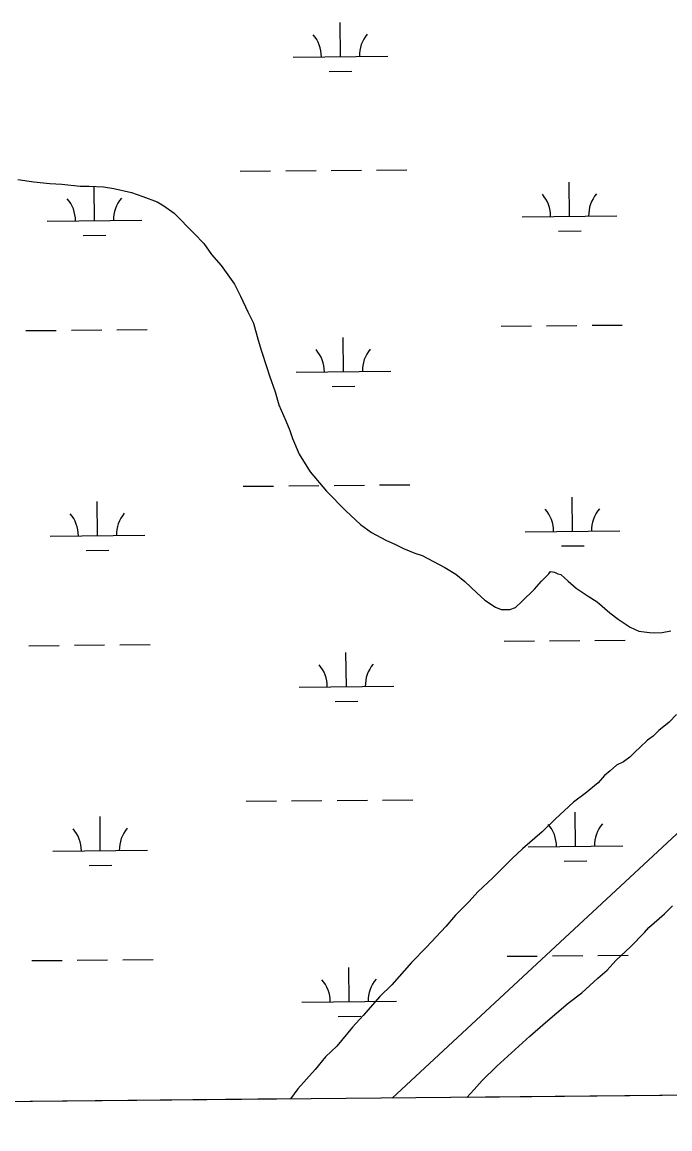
# Model space of a CAD drawing. Extents: x 3598634 to 3636690, y 517270 to 542944.
# Drawn here: x 3613721 to 3614405, y 522749 to 523918 of the extents above; entities that cross this region are included whole.
import ezdxf

# ---------------------------------------------------------------- set-up
doc = ezdxf.new("R2010")
doc.units = 0
for name, color, linetype in [('V-GRID-FRAM', 7, 'Continuous'), ('V-SITE-VEGE', 7, 'Continuous'), ('V-UTIL-LINE', 7, 'Continuous'), ('V-WETL-SWMP', 7, 'Continuous')]:
    doc.layers.add(name, color=color, linetype=linetype)

msp = doc.modelspace()

# ---------------------------------------------------------------- linework, layer by layer
at = {"layer": 'V-GRID-FRAM'}
msp.add_lwpolyline([(3602690.3, 540859.2), (3634347.4, 541153.9), (3634524.6, 522971.8), (3602851.6, 522676.9), (3602690.3, 540859.2)], dxfattribs=at)
at = {"layer": 'V-SITE-VEGE'}
for p, q in [((3613716.8, 523751.7), (3613733.7, 523749.2)), ((3613733.7, 523749.2), (3613750.5, 523747.4)), ((3613750.5, 523747.4), (3613763.2, 523746.7)), ((3613763.2, 523746.7), (3613782.5, 523744.8)), ((3613782.5, 523744.8), (3613792.1, 523744.8)), ((3613792.1, 523744.8), (3613807.2, 523744.1)), ((3613807.2, 523744.1), (3613818, 523742.3)), ((3613818, 523742.3), (3613836.7, 523738)), ((3613836.7, 523738), (3613848.7, 523733.7)), ((3613848.7, 523733.7), (3613863.8, 523728.2)), ((3613863.8, 523728.2), (3613871, 523724)), ((3613871, 523724), (3613881.8, 523716.1)), ((3613881.8, 523716.1), (3613902.8, 523694.9)), ((3613902.8, 523694.9), (3613913, 523684.1)), ((3613913, 523684.1), (3613921.4, 523672.6)), ((3613921.4, 523672.6), (3613931.6, 523661.1)), ((3613931.6, 523661.1), (3613945.4, 523641.1)), ((3613945.4, 523641.1), (3613952, 523628.5)), ((3613952, 523628.5), (3613959.8, 523612.2)), ((3613959.8, 523612.2), (3613965.7, 523600.1)), ((3613965.7, 523600.1), (3613970.5, 523582)), ((3613970.5, 523582), (3613974.1, 523570.5)), ((3613974.1, 523570.5), (3613979.4, 523554.2)), ((3613979.4, 523554.2), (3613982.4, 523544.6)), ((3613982.4, 523544.6), (3613988.4, 523527.7)), ((3613988.4, 523527.7), (3613992.5, 523513.8)), ((3613992.5, 523513.8), (3613999.7, 523496.9)), ((3613999.7, 523496.9), (3614003.9, 523486.6)), ((3614003.9, 523486.6), (3614006.8, 523478.2)), ((3614006.8, 523478.2), (3614014, 523461.9)), ((3614014, 523461.9), (3614025.4, 523443.1)), ((3614025.4, 523443.1), (3614042.8, 523422.6)), ((3614042.8, 523422.6), (3614063.2, 523402)), ((3614063.2, 523402), (3614078.8, 523387.5)), ((3614078.8, 523387.5), (3614090.2, 523379)), ((3614090.2, 523379), (3614105.3, 523371.1)), ((3614105.3, 523371.1), (3614115.5, 523366.2)), ((3614115.5, 523366.2), (3614123.9, 523362)), ((3614123.9, 523362), (3614136, 523357.1)), ((3614136, 523357.1), (3614143.8, 523354.7)), ((3614143.8, 523354.7), (3614149.8, 523351.6)), ((3614149.8, 523351.6), (3614167.8, 523341.9)), ((3614167.8, 523341.9), (3614179.3, 523335.2)), ((3614179.3, 523335.2), (3614188.9, 523327.4)), ((3614269.7, 523327.7), (3614277.5, 523335.5)), ((3614277.5, 523335.5), (3614279.3, 523337.9)), ((3614279.3, 523337.9), (3614283.6, 523337.2)), ((3614283.6, 523337.2), (3614287.2, 523335.4)), ((3614287.2, 523335.4), (3614290.2, 523334.8)), ((3614290.2, 523334.8), (3614298, 523327.5)), ((3614188.9, 523327.4), (3614201.5, 523315.3)), ((3614249.1, 523306), (3614262.4, 523319.2)), ((3614262.4, 523319.2), (3614269.7, 523327.7)), ((3614298, 523327.5), (3614306.4, 523320.3)), ((3614306.4, 523320.3), (3614319, 523311.8)), ((3614201.5, 523315.3), (3614209.9, 523307.4)), ((3614209.9, 523307.4), (3614221.3, 523300.1)), ((3614242.4, 523300), (3614249.1, 523306)), ((3614319, 523311.8), (3614328.6, 523305.7)), ((3614328.6, 523305.7), (3614341.9, 523294.2)), ((3614221.3, 523300.1), (3614227.3, 523297.7)), ((3614227.3, 523297.7), (3614236.4, 523297.6)), ((3614236.4, 523297.6), (3614242.4, 523300)), ((3614341.9, 523294.2), (3614350.9, 523287.6)), ((3614350.9, 523287.6), (3614363.5, 523279.1)), ((3614363.5, 523279.1), (3614372.5, 523274.8)), ((3614372.5, 523274.8), (3614384, 523273.6)), ((3614384, 523273.6), (3614388.8, 523272.9)), ((3614388.8, 523272.9), (3614397.2, 523273.5)), ((3614397.2, 523273.5), (3614406.3, 523275.3)), ((3614404.7, 523178.9), (3614393.8, 523169.9)), ((3614412.6, 523186.7), (3614404.7, 523178.9)), ((3614393.8, 523169.9), (3614387.8, 523163.9)), ((3614381.7, 523159.7), (3614373.8, 523151.9)), ((3614387.8, 523163.9), (3614381.7, 523159.7)), ((3614369, 523147.7), (3614363, 523141.6)), ((3614373.8, 523151.9), (3614369, 523147.7)), ((3614349.1, 523133.3), (3614342.4, 523127.3)), ((3614356.3, 523136.9), (3614349.1, 523133.3)), ((3614363, 523141.6), (3614356.3, 523136.9)), ((3614336.4, 523122.5), (3614329.7, 523114.7)), ((3614342.4, 523127.3), (3614336.4, 523122.5)), ((3614329.7, 523114.7), (3614315.8, 523103.3)), ((3614315.8, 523103.3), (3614303.7, 523094.3)), ((3614303.7, 523094.3), (3614284.3, 523076.3)), ((3614284.3, 523076.3), (3614270.4, 523063.1)), ((3614270.4, 523063.1), (3614249.9, 523045)), ((3614249.9, 523045), (3614239, 523034.8)), ((3614239, 523034.8), (3614218.4, 523014.4)), ((3614218.4, 523014.4), (3614202.7, 522999.4)), ((3614202.7, 522999.4), (3614193.6, 522989.2)), ((3614193.6, 522989.2), (3614179.1, 522974.8)), ((3614399.7, 522976.4), (3614408.2, 522984.8)), ((3614179.1, 522974.8), (3614168.8, 522962.8)), ((3614383.3, 522962), (3614399.7, 522976.4)), ((3614168.8, 522962.8), (3614148.2, 522941.2)), ((3614364, 522941.5), (3614378.5, 522956.5)), ((3614378.5, 522956.5), (3614383.3, 522962)), ((3614148.2, 522941.2), (3614132.5, 522925)), ((3614348.3, 522927.1), (3614364, 522941.5)), ((3614132.5, 522925), (3614111.9, 522901.5)), ((3614339.2, 522916.9), (3614348.3, 522927.1)), ((3614312.6, 522892.9), (3614329.5, 522908.5)), ((3614329.5, 522908.5), (3614339.2, 522916.9)), ((3614111.9, 522901.5), (3614099.2, 522888.9)), ((3614099.2, 522888.9), (3614081.6, 522869.1)), ((3614298.1, 522882.1), (3614312.6, 522892.9)), ((3614273.9, 522861.7), (3614298.1, 522882.1)), ((3614081.6, 522869.1), (3614070.1, 522856.5)), ((3614257.5, 522847.3), (3614273.9, 522861.7)), ((3614070.1, 522856.5), (3614053.8, 522836.7)), ((3614222.5, 522815.5), (3614257.5, 522847.3)), ((3614053.8, 522836.7), (3614041.7, 522825.3)), ((3614041.7, 522825.3), (3614030.8, 522812)), ((3614207.3, 522800.5), (3614222.5, 522815.5)), ((3614030.8, 522812), (3614012.6, 522791.6)), ((3614012.6, 522791.6), (3614004.8, 522780.8)), ((3614198.8, 522790.9), (3614207.3, 522800.5)), ((3614004.8, 522780.8), (3613527.6, 522776.3)), ((3614190.9, 522782.5), (3614198.8, 522790.9)), ((3614888.3, 522789), (3614190.9, 522782.5))]:
    msp.add_line(p, q, dxfattribs=at)
at = {"layer": 'V-UTIL-LINE'}
msp.add_lwpolyline([(3614112.1, 522781.8), (3616525.5, 525022.3), (3616499.2, 525513.8), (3616279.6, 530563.6), (3616549.2, 530561.7)], dxfattribs=at)
at = {"layer": 'V-WETL-SWMP'}
for p, q in [((3614057.5, 523881.6), (3614057.1, 523917.5)), ((3614007.5, 523881.1), (3614107.5, 523882)), ((3614045.6, 523866), (3614069.6, 523866.2)), ((3614047.7, 523761.4), (3614079.7, 523761.7)), ((3614095.7, 523761.8), (3614127.7, 523762.1)), ((3613951.7, 523760.5), (3613983.7, 523760.8)), ((3613999.7, 523760.9), (3614031.7, 523761.2)), ((3613797.6, 523708.3), (3613797.3, 523744.3)), ((3614299.5, 523713), (3614299.2, 523749)), ((3613747.6, 523707.8), (3613847.6, 523708.8)), ((3614249.5, 523712.5), (3614349.5, 523713.4)), ((3613785.8, 523692.8), (3613809.8, 523693)), ((3614287.7, 523697.4), (3614311.7, 523697.7)), ((3614323.2, 523597.8), (3614355.2, 523598.1)), ((3613725.3, 523592.2), (3613757.3, 523592.5)), ((3613773.3, 523592.6), (3613805.3, 523592.9)), ((3613821.3, 523593.1), (3613853.3, 523593.4)), ((3614227.2, 523596.9), (3614259.2, 523597.2)), ((3614275.2, 523597.3), (3614307.2, 523597.6)), ((3614060.6, 523548.9), (3614060.2, 523584.9)), ((3614010.6, 523548.4), (3614110.6, 523549.4)), ((3614048.7, 523533.3), (3614072.7, 523533.6)), ((3613954.8, 523427.8), (3613986.8, 523428.1)), ((3614002.8, 523428.3), (3614034.8, 523428.6)), ((3614050.8, 523428.7), (3614082.8, 523429)), ((3614098.8, 523429.2), (3614130.8, 523429.5)), ((3613800.7, 523375.7), (3613800.4, 523411.6)), ((3614302.6, 523380.3), (3614302.3, 523416.3)), ((3613750.7, 523375.2), (3613850.7, 523376.1)), ((3614252.6, 523379.9), (3614352.6, 523380.8)), ((3614290.8, 523364.8), (3614314.8, 523365)), ((3613788.9, 523360.1), (3613812.9, 523360.3)), ((3613728.4, 523259.5), (3613760.4, 523259.8)), ((3613776.4, 523260), (3613808.4, 523260.3)), ((3613824.4, 523260.4), (3613856.4, 523260.7)), ((3614230.3, 523264.2), (3614262.3, 523264.5)), ((3614278.3, 523264.7), (3614310.3, 523265)), ((3614326.3, 523265.1), (3614358.3, 523265.4)), ((3614063.7, 523216.2), (3614063.3, 523252.2)), ((3614013.7, 523215.8), (3614113.7, 523216.7)), ((3614051.8, 523200.7), (3614075.8, 523200.9)), ((3613957.9, 523095.2), (3613989.9, 523095.5)), ((3614005.9, 523095.6), (3614037.9, 523095.9)), ((3614053.9, 523096.1), (3614085.9, 523096.4)), ((3614101.9, 523096.5), (3614133.9, 523096.8)), ((3614305.7, 523047.7), (3614305.4, 523083.7)), ((3613803.8, 523043), (3613803.5, 523079)), ((3613753.8, 523042.5), (3613853.8, 523043.5)), ((3614255.7, 523047.2), (3614355.7, 523048.1)), ((3613792, 523027.4), (3613816, 523027.7)), ((3614293.9, 523032.1), (3614317.9, 523032.3)), ((3614233.4, 522931.6), (3614265.4, 522931.8)), ((3614281.4, 522932), (3614313.4, 522932.3)), ((3614329.4, 522932.4), (3614361.4, 522932.7)), ((3613731.5, 522926.9), (3613763.5, 522927.2)), ((3613779.5, 522927.3), (3613811.5, 522927.6)), ((3613827.5, 522927.8), (3613859.5, 522928.1)), ((3614066.8, 522883.6), (3614066.4, 522919.6)), ((3614016.8, 522883.1), (3614116.8, 522884)), ((3614054.9, 522868), (3614078.9, 522868.3)), ((3617037.9, 522809), (3613548.4, 522776.5))]:
    msp.add_line(p, q, dxfattribs=at)
for centre, start, end in [((3614002.2, 523881.5), 359.7615, 41.3052), ((3614112.7, 523882.5), 139.7615, 181.3052), ((3613742.4, 523708.3), 359.7615, 41.3052), ((3613852.9, 523709.3), 139.7615, 181.3052), ((3614244.3, 523712.9), 359.7615, 41.3052), ((3614354.8, 523714), 139.7615, 181.3052), ((3614005.3, 523548.9), 359.7615, 41.3052), ((3614115.8, 523549.9), 139.7615, 181.3052), ((3613856, 523376.6), 139.7615, 181.3052), ((3614247.4, 523380.3), 359.7615, 41.3052), ((3614357.9, 523381.3), 139.7615, 181.3052), ((3613745.5, 523375.6), 359.7615, 41.3052), ((3614008.4, 523216.2), 359.7615, 41.3052), ((3614118.9, 523217.2), 139.7615, 181.3052), ((3613748.6, 523043), 359.7615, 41.3052), ((3613859.1, 523044), 139.7615, 181.3052), ((3614250.5, 523047.6), 359.7615, 41.3052), ((3614361, 523048.7), 139.7615, 181.3052), ((3614011.5, 522883.5), 359.7615, 41.3052), ((3614122, 522884.6), 139.7615, 181.3052)]:
    msp.add_arc(centre, 35.2, start, end, dxfattribs=at)

doc.saveas('drawing.dxf')
